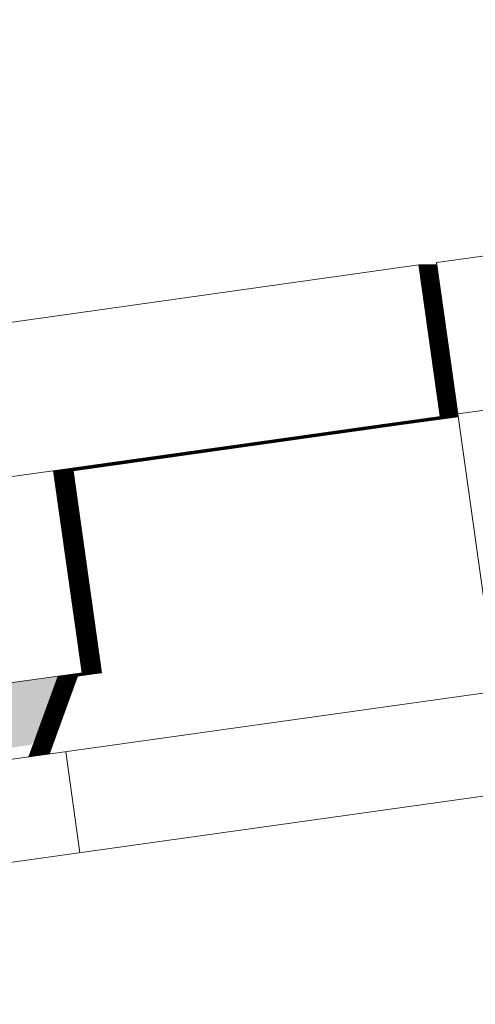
# Model space of a CAD drawing. Header units: metres. Extents: x -52 to 321, y -8 to 26.
# Tile 258 of 333: x 298.9178 to 299.0071, y 6.3189 to 6.512. Entities that reach past the tile are written whole.
import ezdxf

# ---------------------------------------------------------------- set-up
doc = ezdxf.new("R2010")
doc.units = ezdxf.units.M
doc.header["$MEASUREMENT"] = 0
for name, color, linetype in [('30 Dachaufbau', 7, 'Continuous'), ('70 PV-Anlage', 7, 'Continuous'), ('94 Genehmigungsplanung Bemaßung', 7, 'Continuous')]:
    doc.layers.add(name, color=color, linetype=linetype)
doc.styles.add('ERSTELLTER_STIL_2', font='arial.ttf')
doc.dimstyles.new('ERSTELLTER_STIL__1', dxfattribs={"dimtxt": 0.25, "dimasz": 0.19, "dimexe": 0.18, "dimexo": 0.1, "dimgap": 0, "dimtad": 1, "dimtih": 1, "dimtoh": 1, "dimzin": 0, "dimdsep": 46, "dimtxsty": 'ERSTELLTER_STIL_2', "dimblk": 'ARROWHEAD_6', "dimblk1": 'ARROWHEAD_6', "dimblk2": 'ARROWHEAD_6', "dimcen": 0.09, "dimclrd": 7, "dimclre": 7, "dimclrt": 7, "dimazin": 0, "dimtfac": 1, "dimtdec": 4, "dimtmove": 0, "dimatfit": 3, "dimfxl": 1, "dimtolj": 1, "dimtzin": 0, "dimarcsym": 0})

# ---------------------------------------------------------------- blocks, each defined once
blk = doc.blocks.new('*X31', base_point=(33626.11544, -0.00275))
at = {"layer": '30 Dachaufbau', "color": 7, "linetype": 'Continuous', "lineweight": 13}
blk.add_line((298.92965, 6.34864), (298.92686, 6.36845), dxfattribs=at)
blk.add_line((298.92965, 6.34864), (298.92686, 6.36845), dxfattribs=at)
blk = doc.blocks.new('*D55', base_point=(33626.11544, -0.00275))
at = {"layer": '94 Genehmigungsplanung Bemaßung', "color": 7, "linetype": 'Continuous', "lineweight": 13}
for p, q in [((297.01606, 9.19055), (297.01606, 9.56555)), ((312.83606, 9.19055), (312.83606, 9.56555)), ((297.11606, 9.47805), (296.91606, 9.27805)), ((312.73606, 9.27805), (312.93606, 9.47805)), ((296.86606, 9.37805), (297.01606, 9.37805)), ((297.01606, 9.37805), (312.83606, 9.37805)), ((312.83606, 9.37805), (312.98606, 9.37805))]:
    blk.add_line(p, q, dxfattribs=at)
at = {"layer": '94 Genehmigungsplanung Bemaßung', "color": 7, "lineweight": 13, "insert": (304.49707, 9.42805), "char_height": 0.25, "attachment_point": 7, "style": 'ERSTELLTER_STIL_2'}
blk.add_mtext('\\A1;{\\pql;\\fArial|b0|i0|c0|p0;\\W1.000000;15,82}', dxfattribs=at)
blk = doc.blocks.new('ARROWHEAD_6')
at = {"color": 0, "linetype": 'Continuous', "lineweight": 0}
for p, q in [((-0.5, -0.5), (0.5, 0.5)), ((0, 0), (-1, 0))]:
    blk.add_line(p, q, dxfattribs=at)

msp = doc.modelspace()

# ---------------------------------------------------------------- hatches: boundary and pattern name
at = {"layer": '70 PV-Anlage', "linetype": 'Continuous', "lineweight": 0, "true_color": 0x000000}
for points in [[(298.9966, 6.46022), (299.00026, 6.4342), (299.00037, 6.4342), (298.99671, 6.46022)], [(298.99682, 6.46022), (298.99671, 6.46022), (298.99681, 6.45954), (298.99733, 6.45585), (299.00037, 6.4342), (299.00048, 6.4342)], [(298.99682, 6.46022), (298.99692, 6.45954), (298.99743, 6.45585), (299.00048, 6.4342), (299.00059, 6.4342), (298.99693, 6.46022)], [(298.99704, 6.46022), (298.99693, 6.46022), (298.99702, 6.45954), (298.99754, 6.45585), (299.00059, 6.4342), (299.00069, 6.4342)], [(298.99704, 6.46022), (298.99713, 6.45954), (298.99765, 6.45585), (299.00069, 6.4342), (299.0008, 6.4342), (298.99714, 6.46022)], [(298.99725, 6.46022), (298.99715, 6.46022), (298.99724, 6.45954), (298.99776, 6.45585), (299.0008, 6.4342), (299.00091, 6.4342)], [(298.99736, 6.46022), (298.99725, 6.46022), (298.99735, 6.45954), (298.99787, 6.45585), (299.00091, 6.4342), (299.00102, 6.4342)], [(298.99736, 6.46022), (298.99746, 6.45954), (298.99798, 6.45585), (299.00102, 6.4342), (299.00113, 6.4342), (298.99747, 6.46022)], [(298.99758, 6.46022), (298.99747, 6.46022), (298.99757, 6.45954), (298.99808, 6.45585), (299.00113, 6.4342), (299.00124, 6.4342)], [(298.99769, 6.46022), (298.99758, 6.46022), (298.99768, 6.45954), (298.99819, 6.45585), (299.00124, 6.4342), (299.00134, 6.4342)], [(298.9978, 6.46022), (298.99769, 6.46022), (298.99778, 6.45954), (298.9983, 6.45585), (299.00134, 6.4342), (299.00145, 6.4342)], [(298.9978, 6.46022), (298.99789, 6.45954), (298.99841, 6.45585), (299.00145, 6.4342), (299.00156, 6.4342), (298.9979, 6.46022)], [(298.99801, 6.46022), (298.9979, 6.46022), (298.998, 6.45954), (298.99852, 6.45585), (299.00156, 6.4342), (299.00167, 6.4342)], [(298.99812, 6.46022), (298.99801, 6.46022), (298.99811, 6.45954), (298.99863, 6.45585), (299.00167, 6.4342), (299.00178, 6.4342)], [(298.99823, 6.46022), (298.99812, 6.46022), (298.99822, 6.45954), (298.99874, 6.45585), (299.00178, 6.4342), (299.00189, 6.4342)], [(298.99823, 6.46022), (298.99833, 6.45954), (298.99884, 6.45585), (299.00189, 6.4342), (299.002, 6.4342), (298.99834, 6.46022)], [(298.99845, 6.46022), (298.99834, 6.46022), (298.99843, 6.45954), (298.99895, 6.45585), (299.002, 6.4342), (299.0021, 6.4342)], [(298.99855, 6.46022), (298.99845, 6.46022), (298.99854, 6.45954), (298.99906, 6.45585), (299.0021, 6.4342), (299.00221, 6.4342)], [(298.99866, 6.46022), (298.99855, 6.46022), (298.99865, 6.45954), (298.99917, 6.45585), (299.00221, 6.4342), (299.00232, 6.4342)], [(298.99877, 6.46022), (298.99866, 6.46022), (298.99876, 6.45954), (298.99928, 6.45585), (299.00232, 6.4342), (299.00243, 6.4342)], [(298.99888, 6.46022), (298.99877, 6.46022), (298.99887, 6.45954), (298.99939, 6.45585), (299.00243, 6.4342), (299.00254, 6.4342)], [(298.99888, 6.46022), (298.99898, 6.45954), (298.99949, 6.45585), (299.00254, 6.4342), (299.00265, 6.4342), (298.99899, 6.46022)], [(298.9991, 6.46022), (298.99899, 6.46022), (298.99909, 6.45954), (298.9996, 6.45585), (299.00265, 6.4342), (299.00275, 6.4342)], [(298.9992, 6.46022), (298.9991, 6.46022), (298.99919, 6.45954), (298.99971, 6.45585), (299.00275, 6.4342), (299.00286, 6.4342)], [(298.99931, 6.46022), (298.99921, 6.46022), (298.9993, 6.45954), (298.99982, 6.45585), (299.00286, 6.4342), (299.00297, 6.4342)], [(298.99942, 6.46022), (298.99931, 6.46022), (298.99941, 6.45954), (298.99993, 6.45585), (299.00297, 6.4342), (299.00308, 6.4342)], [(298.99953, 6.46022), (298.99942, 6.46022), (298.99952, 6.45954), (299.00004, 6.45585), (299.00308, 6.4342), (299.00319, 6.4342)], [(298.99964, 6.46022), (298.99953, 6.46022), (298.99963, 6.45954), (299.00015, 6.45585), (299.00319, 6.4342), (299.0033, 6.4342)], [(298.99975, 6.46022), (298.99964, 6.46022), (298.99974, 6.45954), (299.00025, 6.45585), (299.0033, 6.4342), (299.0034, 6.4342)], [(298.99975, 6.46022), (298.99984, 6.45954), (299.00036, 6.45585), (299.00341, 6.4342), (299.00351, 6.4342), (298.99986, 6.46022)], [(298.99996, 6.46022), (298.99986, 6.46022), (298.99995, 6.45954), (299.00047, 6.45585), (299.00351, 6.4342), (299.00362, 6.4342)], [(299.00007, 6.46022), (298.99996, 6.46022), (299.00006, 6.45954), (299.00058, 6.45585), (299.00362, 6.4342), (299.00373, 6.4342)], [(299.00014, 6.46022), (299.00007, 6.46022), (299.00017, 6.45954), (299.00069, 6.45585), (299.00373, 6.4342), (299.00379, 6.4342), (299.00373, 6.43469)], [(298.98887, 6.4326), (298.98898, 6.4326), (299.00037, 6.4342), (299.00026, 6.4342)], [(298.98898, 6.4326), (298.98909, 6.4326), (299.00048, 6.4342), (299.00037, 6.4342)], [(298.98909, 6.4326), (298.9892, 6.4326), (299.00059, 6.4342), (299.00048, 6.4342)], [(299.00059, 6.4342), (298.9892, 6.4326), (298.9893, 6.4326), (299.00069, 6.4342)], [(298.98931, 6.4326), (298.98941, 6.4326), (299.0008, 6.4342), (299.00069, 6.4342)], [(299.0008, 6.4342), (298.98942, 6.4326), (298.98952, 6.4326), (299.00091, 6.4342)], [(299.00091, 6.4342), (298.98952, 6.4326), (298.98963, 6.4326), (299.00102, 6.4342)], [(298.98963, 6.4326), (298.98974, 6.4326), (299.00113, 6.4342), (299.00102, 6.4342)], [(299.00113, 6.4342), (298.98974, 6.4326), (298.98985, 6.4326), (299.00124, 6.4342)], [(299.00124, 6.4342), (298.98985, 6.4326), (298.98996, 6.4326), (299.00134, 6.4342)], [(299.00134, 6.4342), (298.98996, 6.4326), (298.99006, 6.4326), (299.00145, 6.4342)], [(299.00146, 6.4342), (298.99007, 6.4326), (298.99017, 6.4326), (299.00156, 6.4342)], [(299.00156, 6.4342), (298.99017, 6.4326), (298.99028, 6.4326), (299.00167, 6.4342)], [(299.00167, 6.4342), (298.99028, 6.4326), (298.99039, 6.4326), (299.00178, 6.4342)], [(299.00178, 6.4342), (298.99039, 6.4326), (298.9905, 6.4326), (299.00189, 6.4342)], [(298.9905, 6.4326), (298.99061, 6.4326), (299.002, 6.4342), (299.00189, 6.4342)], [(299.002, 6.4342), (298.99061, 6.4326), (298.99071, 6.4326), (299.0021, 6.4342)], [(299.0021, 6.4342), (298.99072, 6.4326), (298.99082, 6.4326), (299.00221, 6.4342)], [(299.00221, 6.4342), (298.99083, 6.4326), (298.99093, 6.4326), (299.00232, 6.4342)], [(299.00232, 6.4342), (298.99093, 6.4326), (298.99104, 6.4326), (299.00243, 6.4342)], [(299.00243, 6.4342), (298.99104, 6.4326), (298.99115, 6.4326), (299.00254, 6.4342)], [(298.99115, 6.4326), (298.99126, 6.4326), (299.00265, 6.4342), (299.00254, 6.4342)], [(299.00265, 6.4342), (298.99126, 6.4326), (298.99136, 6.4326), (299.00275, 6.4342)], [(299.00275, 6.4342), (298.99137, 6.4326), (298.99147, 6.4326), (299.00286, 6.4342)], [(299.00286, 6.4342), (298.99148, 6.4326), (298.99158, 6.4326), (299.00297, 6.4342)], [(299.00297, 6.4342), (298.99158, 6.4326), (298.99169, 6.4326), (299.00308, 6.4342)], [(299.00308, 6.4342), (298.99169, 6.4326), (298.9918, 6.4326), (299.00319, 6.4342)], [(299.00319, 6.4342), (298.9918, 6.4326), (298.99191, 6.4326), (299.0033, 6.4342)], [(299.0033, 6.4342), (298.99191, 6.4326), (298.99202, 6.4326), (299.0034, 6.4342)], [(299.00341, 6.4342), (298.99202, 6.4326), (298.99212, 6.4326), (299.00351, 6.4342)], [(299.00351, 6.4342), (298.99213, 6.4326), (298.99223, 6.4326), (299.00362, 6.4342)], [(299.00362, 6.4342), (298.99224, 6.4326), (298.99234, 6.4326), (299.00373, 6.4342)], [(298.99234, 6.4326), (298.99245, 6.4326), (299.00379, 6.4342), (299.00373, 6.4342)], [(298.99245, 6.4326), (298.99256, 6.4326), (299.0038, 6.43418), (299.0038, 6.43419)], [(298.99256, 6.4326), (298.99267, 6.4326), (299.0038, 6.43416), (299.0038, 6.43418)], [(298.92451, 6.42355), (298.92461, 6.42355), (298.98898, 6.4326), (298.98887, 6.4326)], [(298.92461, 6.42355), (298.92472, 6.42355), (298.98909, 6.4326), (298.98898, 6.4326)], [(298.98909, 6.4326), (298.92472, 6.42355), (298.92483, 6.42355), (298.9892, 6.4326)], [(298.92483, 6.42355), (298.92494, 6.42355), (298.9893, 6.4326), (298.9892, 6.4326)], [(298.98931, 6.4326), (298.92494, 6.42355), (298.92505, 6.42355), (298.98941, 6.4326)], [(298.92505, 6.42355), (298.92516, 6.42355), (298.98952, 6.4326), (298.98942, 6.4326)], [(298.92516, 6.42355), (298.92526, 6.42355), (298.98963, 6.4326), (298.98952, 6.4326)], [(298.92526, 6.42355), (298.92536, 6.42355), (298.98973, 6.4326), (298.98963, 6.4326)], [(298.92537, 6.42355), (298.92548, 6.42355), (298.98985, 6.4326), (298.98974, 6.4326)], [(298.92548, 6.42355), (298.92559, 6.42355), (298.98996, 6.4326), (298.98985, 6.4326)], [(298.92559, 6.42355), (298.9257, 6.42355), (298.99006, 6.4326), (298.98996, 6.4326)], [(298.92571, 6.42355), (298.92581, 6.42355), (298.99017, 6.4326), (298.99007, 6.4326)], [(298.92581, 6.42355), (298.92591, 6.42355), (298.99028, 6.4326), (298.99017, 6.4326)], [(298.92591, 6.42355), (298.92602, 6.42355), (298.99039, 6.4326), (298.99028, 6.4326)], [(298.92602, 6.42355), (298.92613, 6.42355), (298.9905, 6.4326), (298.99039, 6.4326)], [(298.9905, 6.4326), (298.92613, 6.42355), (298.92624, 6.42355), (298.99061, 6.4326)], [(298.92624, 6.42355), (298.92635, 6.42355), (298.99071, 6.4326), (298.99061, 6.4326)], [(298.92635, 6.42355), (298.92646, 6.42355), (298.99082, 6.4326), (298.99072, 6.4326)], [(298.92646, 6.42355), (298.92657, 6.42355), (298.99093, 6.4326), (298.99083, 6.4326)], [(298.92657, 6.42355), (298.92667, 6.42355), (298.99104, 6.4326), (298.99093, 6.4326)], [(298.92667, 6.42355), (298.92678, 6.42355), (298.99115, 6.4326), (298.99104, 6.4326)], [(298.99115, 6.4326), (298.92678, 6.42355), (298.92689, 6.42355), (298.99126, 6.4326)], [(298.92689, 6.42355), (298.927, 6.42355), (298.99136, 6.4326), (298.99126, 6.4326)], [(298.927, 6.42355), (298.92711, 6.42355), (298.99147, 6.4326), (298.99137, 6.4326)], [(298.92711, 6.42355), (298.92722, 6.42355), (298.99158, 6.4326), (298.99148, 6.4326)], [(298.92722, 6.42355), (298.92732, 6.42355), (298.99169, 6.4326), (298.99158, 6.4326)], [(298.92732, 6.42355), (298.92743, 6.42355), (298.9918, 6.4326), (298.99169, 6.4326)], [(298.92743, 6.42355), (298.92754, 6.42355), (298.99191, 6.4326), (298.9918, 6.4326)], [(298.92754, 6.42355), (298.92765, 6.42355), (298.99202, 6.4326), (298.99191, 6.4326)], [(298.92765, 6.42355), (298.92775, 6.42355), (298.99212, 6.4326), (298.99202, 6.4326)], [(298.92776, 6.42355), (298.92787, 6.42355), (298.99223, 6.4326), (298.99213, 6.4326)], [(298.92787, 6.42355), (298.92798, 6.42355), (298.99234, 6.4326), (298.99224, 6.4326)], [(298.92798, 6.42355), (298.92808, 6.42355), (298.99245, 6.4326), (298.99234, 6.4326)], [(298.92808, 6.42355), (298.92819, 6.42355), (298.99256, 6.4326), (298.99245, 6.4326)], [(298.92819, 6.42355), (298.9283, 6.42355), (298.99267, 6.4326), (298.99256, 6.4326)], [(298.92461, 6.42355), (298.92451, 6.42355), (298.92666, 6.40821), (298.93007, 6.38394), (298.93018, 6.38394)], [(298.92461, 6.42355), (298.93018, 6.38394), (298.93029, 6.38394), (298.92472, 6.42355)], [(298.92483, 6.42355), (298.92472, 6.42355), (298.93029, 6.38394), (298.9304, 6.38394)], [(298.93051, 6.38394), (298.92494, 6.42355), (298.92483, 6.42355), (298.9304, 6.38394)], [(298.92494, 6.42355), (298.93051, 6.38394), (298.93061, 6.38394), (298.92505, 6.42355)], [(298.93072, 6.38394), (298.92516, 6.42355), (298.92505, 6.42355), (298.93061, 6.38394)], [(298.93083, 6.38394), (298.92526, 6.42355), (298.92516, 6.42355), (298.93072, 6.38394)], [(298.92537, 6.42355), (298.92526, 6.42355), (298.93083, 6.38394), (298.93094, 6.38394)], [(298.93105, 6.38394), (298.92548, 6.42355), (298.92537, 6.42355), (298.93094, 6.38394)], [(298.93116, 6.38394), (298.92559, 6.42355), (298.92548, 6.42355), (298.93105, 6.38394)], [(298.93126, 6.38394), (298.9257, 6.42355), (298.92559, 6.42355), (298.93116, 6.38394)], [(298.9257, 6.42355), (298.93126, 6.38394), (298.93137, 6.38394), (298.92581, 6.42355)], [(298.93148, 6.38394), (298.92591, 6.42355), (298.92581, 6.42355), (298.93137, 6.38394)], [(298.93159, 6.38394), (298.92602, 6.42355), (298.92591, 6.42355), (298.93148, 6.38394)], [(298.9317, 6.38394), (298.92613, 6.42355), (298.92602, 6.42355), (298.93159, 6.38394)], [(298.92624, 6.42355), (298.92613, 6.42355), (298.9317, 6.38394), (298.93181, 6.38394)], [(298.93192, 6.38394), (298.92635, 6.42355), (298.92624, 6.42355), (298.93181, 6.38394)], [(298.93202, 6.38394), (298.92646, 6.42355), (298.92635, 6.42355), (298.93192, 6.38394)], [(298.93213, 6.38394), (298.92657, 6.42355), (298.92646, 6.42355), (298.93202, 6.38394)], [(298.93224, 6.38394), (298.92667, 6.42355), (298.92657, 6.42355), (298.93213, 6.38394)], [(298.93235, 6.38394), (298.92678, 6.42355), (298.92667, 6.42355), (298.93224, 6.38394)], [(298.92689, 6.42355), (298.92678, 6.42355), (298.93235, 6.38394), (298.93246, 6.38394)], [(298.93257, 6.38394), (298.927, 6.42355), (298.92689, 6.42355), (298.93246, 6.38394)], [(298.93267, 6.38394), (298.92711, 6.42355), (298.927, 6.42355), (298.93257, 6.38394)], [(298.93278, 6.38394), (298.92722, 6.42355), (298.92711, 6.42355), (298.93267, 6.38394)], [(298.93289, 6.38394), (298.92732, 6.42355), (298.92722, 6.42355), (298.93278, 6.38394)], [(298.933, 6.38394), (298.92743, 6.42355), (298.92732, 6.42355), (298.93289, 6.38394)], [(298.93311, 6.38394), (298.92754, 6.42355), (298.92743, 6.42355), (298.933, 6.38394)], [(298.93322, 6.38394), (298.92765, 6.42355), (298.92754, 6.42355), (298.93311, 6.38394)], [(298.92776, 6.42355), (298.92765, 6.42355), (298.93322, 6.38394), (298.93333, 6.38394)], [(298.93343, 6.38394), (298.92787, 6.42355), (298.92776, 6.42355), (298.93333, 6.38394)], [(298.93354, 6.38394), (298.92798, 6.42355), (298.92787, 6.42355), (298.93343, 6.38394)], [(298.93365, 6.38394), (298.92808, 6.42355), (298.92798, 6.42355), (298.93354, 6.38394)], [(298.93376, 6.38394), (298.92819, 6.42355), (298.92808, 6.42355), (298.93365, 6.38394)], [(298.93387, 6.38394), (298.9283, 6.42355), (298.92819, 6.42355), (298.93376, 6.38394)], [(298.92535, 6.38328), (298.92535, 6.38326), (298.93018, 6.38394), (298.93007, 6.38394)], [(298.92546, 6.38328), (298.92546, 6.38326), (298.93029, 6.38394), (298.93018, 6.38394)], [(298.92557, 6.38328), (298.92556, 6.38326), (298.9304, 6.38394), (298.93029, 6.38394)], [(298.92567, 6.38326), (298.93051, 6.38394), (298.9304, 6.38394), (298.92568, 6.38328)], [(298.92578, 6.38326), (298.93061, 6.38394), (298.93051, 6.38394), (298.92579, 6.38328)], [(298.92589, 6.38326), (298.93072, 6.38394), (298.93061, 6.38394), (298.9259, 6.38328)], [(298.926, 6.38326), (298.93083, 6.38394), (298.93072, 6.38394), (298.926, 6.38328)], [(298.92611, 6.38328), (298.92611, 6.38326), (298.93094, 6.38394), (298.93083, 6.38394)], [(298.92622, 6.38326), (298.93105, 6.38394), (298.93094, 6.38394), (298.92622, 6.38328)], [(298.92632, 6.38326), (298.93116, 6.38394), (298.93105, 6.38394), (298.92633, 6.38328)], [(298.92643, 6.38326), (298.93126, 6.38394), (298.93116, 6.38394), (298.92644, 6.38328)], [(298.92654, 6.38326), (298.93137, 6.38394), (298.93127, 6.38394), (298.92655, 6.38328)], [(298.92665, 6.38326), (298.93148, 6.38394), (298.93137, 6.38394), (298.92665, 6.38328)], [(298.92676, 6.38326), (298.93159, 6.38394), (298.93148, 6.38394), (298.92676, 6.38328)], [(298.92687, 6.38326), (298.9317, 6.38394), (298.93159, 6.38394), (298.92687, 6.38328)], [(298.92698, 6.38328), (298.92697, 6.38326), (298.93181, 6.38394), (298.9317, 6.38394)], [(298.92708, 6.38326), (298.93192, 6.38394), (298.93181, 6.38394), (298.92709, 6.38328)], [(298.92719, 6.38326), (298.93202, 6.38394), (298.93192, 6.38394), (298.9272, 6.38328)], [(298.9273, 6.38326), (298.93213, 6.38394), (298.93202, 6.38394), (298.92731, 6.38328)], [(298.92741, 6.38326), (298.93224, 6.38394), (298.93213, 6.38394), (298.92741, 6.38328)], [(298.92752, 6.38326), (298.93235, 6.38394), (298.93224, 6.38394), (298.92752, 6.38328)], [(298.92763, 6.38328), (298.92763, 6.38326), (298.93246, 6.38394), (298.93235, 6.38394)], [(298.92773, 6.38326), (298.93257, 6.38394), (298.93246, 6.38394), (298.92774, 6.38328)], [(298.92784, 6.38326), (298.93267, 6.38394), (298.93257, 6.38394), (298.92785, 6.38328)], [(298.92795, 6.38326), (298.93278, 6.38394), (298.93267, 6.38394), (298.92796, 6.38328)], [(298.92806, 6.38326), (298.93289, 6.38394), (298.93278, 6.38394), (298.92806, 6.38328)], [(298.92817, 6.38326), (298.933, 6.38394), (298.93289, 6.38394), (298.92817, 6.38328)], [(298.92828, 6.38326), (298.93311, 6.38394), (298.933, 6.38394), (298.92828, 6.38328)], [(298.92838, 6.38326), (298.93322, 6.38394), (298.93311, 6.38394), (298.92839, 6.38328)], [(298.92849, 6.38326), (298.93332, 6.38394), (298.93322, 6.38394), (298.9285, 6.38328)], [(298.9286, 6.38326), (298.93343, 6.38394), (298.93333, 6.38394), (298.92861, 6.38328)], [(298.92871, 6.38326), (298.93354, 6.38394), (298.93343, 6.38394), (298.92872, 6.38328)], [(298.92882, 6.38326), (298.93365, 6.38394), (298.93354, 6.38394), (298.92882, 6.38328)], [(298.92893, 6.38326), (298.93376, 6.38394), (298.93365, 6.38394), (298.92893, 6.38328)], [(298.92903, 6.38326), (298.93387, 6.38394), (298.93376, 6.38394), (298.92904, 6.38328)], [(298.89033, 6.36562), (298.92007, 6.3698), (298.9209, 6.37097), (298.92535, 6.38328), (298.89518, 6.37904)], [(298.92535, 6.38326), (298.91962, 6.36743), (298.91973, 6.36745), (298.92545, 6.38328)], [(298.92546, 6.38326), (298.91974, 6.36745), (298.91984, 6.36746), (298.92556, 6.38328)], [(298.92556, 6.38326), (298.91985, 6.36746), (298.91996, 6.36748), (298.92567, 6.38328)], [(298.92567, 6.38326), (298.91997, 6.36748), (298.92007, 6.3675), (298.92578, 6.38328)], [(298.92578, 6.38326), (298.92008, 6.3675), (298.92019, 6.36751), (298.92589, 6.38328)], [(298.92589, 6.38326), (298.9202, 6.36751), (298.9203, 6.36753), (298.926, 6.38328)], [(298.926, 6.38326), (298.92031, 6.36753), (298.92042, 6.36754), (298.9261, 6.38328)], [(298.92611, 6.38326), (298.92042, 6.36754), (298.92053, 6.36756), (298.92621, 6.38328)], [(298.92622, 6.38326), (298.92054, 6.36756), (298.92064, 6.36758), (298.92632, 6.38328)], [(298.92632, 6.38326), (298.92065, 6.36758), (298.92076, 6.36759), (298.92643, 6.38328)], [(298.92643, 6.38326), (298.92077, 6.36759), (298.92087, 6.36761), (298.92654, 6.38328)], [(298.92654, 6.38326), (298.92088, 6.36761), (298.92099, 6.36762), (298.92665, 6.38328)], [(298.92665, 6.38326), (298.921, 6.36763), (298.9211, 6.36764), (298.92676, 6.38328)], [(298.92676, 6.38326), (298.92111, 6.36764), (298.92122, 6.36766), (298.92686, 6.38328)], [(298.92687, 6.38326), (298.92122, 6.36766), (298.92133, 6.36767), (298.92697, 6.38328)], [(298.92697, 6.38326), (298.92134, 6.36767), (298.92144, 6.36769), (298.92708, 6.38328)], [(298.92708, 6.38326), (298.92145, 6.36769), (298.92156, 6.3677), (298.92719, 6.38328)], [(298.92719, 6.38326), (298.92157, 6.36771), (298.92167, 6.36772), (298.9273, 6.38328)], [(298.9273, 6.38326), (298.92168, 6.36772), (298.92179, 6.36774), (298.92741, 6.38328)], [(298.92741, 6.38326), (298.92179, 6.36774), (298.9219, 6.36775), (298.92751, 6.38328)], [(298.92752, 6.38326), (298.92191, 6.36775), (298.92202, 6.36777), (298.92762, 6.38328)], [(298.92763, 6.38326), (298.92202, 6.36777), (298.92213, 6.36778), (298.92773, 6.38328)], [(298.92773, 6.38326), (298.92214, 6.36779), (298.92224, 6.3678), (298.92784, 6.38328)], [(298.92784, 6.38326), (298.92225, 6.3678), (298.92236, 6.36782), (298.92795, 6.38328)], [(298.92795, 6.38326), (298.92237, 6.36782), (298.92247, 6.36783), (298.92806, 6.38328)], [(298.92806, 6.38326), (298.92248, 6.36783), (298.92259, 6.36785), (298.92817, 6.38328)], [(298.92817, 6.38326), (298.92259, 6.36785), (298.9227, 6.36786), (298.92827, 6.38328)], [(298.92828, 6.38326), (298.92271, 6.36787), (298.92282, 6.36788), (298.92838, 6.38328)], [(298.92838, 6.38326), (298.92282, 6.36788), (298.92293, 6.3679), (298.92849, 6.38328)], [(298.92849, 6.38326), (298.92294, 6.3679), (298.92304, 6.36791), (298.9286, 6.38328)], [(298.9286, 6.38326), (298.92305, 6.36791), (298.92316, 6.36793), (298.92871, 6.38328)], [(298.92871, 6.38326), (298.92317, 6.36793), (298.92327, 6.36795), (298.92882, 6.38328)], [(298.92882, 6.38326), (298.92328, 6.36795), (298.92339, 6.36796), (298.92892, 6.38328)], [(298.92893, 6.38326), (298.92339, 6.36796), (298.9235, 6.36798), (298.92903, 6.38328)], [(298.92904, 6.38326), (298.92351, 6.36798), (298.92361, 6.36799), (298.92914, 6.38328)]]:
    msp.add_hatch(color=18, dxfattribs=at).paths.add_polyline_path(points)

# ---------------------------------------------------------------- linework, layer by layer
at = {"layer": '30 Dachaufbau', "color": 7, "linetype": 'Continuous', "lineweight": 13}
for p, q in [((296.45119, 6.02052), (304.92606, 7.21158)), ((304.92606, 7.19139), (296.45398, 6.00071))]:
    msp.add_line(p, q, dxfattribs=at)
at = {"layer": '70 PV-Anlage', "color": 7, "linetype": 'Continuous', "lineweight": 13}
for p, q in [((300.69935, 6.70328), (298.99955, 6.46439)), ((300.70352, 6.67358), (299.00373, 6.43469)), ((298.99609, 6.46391), (297.29629, 6.22502)), ((298.99619, 6.46391), (298.99609, 6.46391)), ((299.00026, 6.4342), (298.99609, 6.46391)), ((299.00037, 6.4342), (298.99619, 6.46391)), ((298.9963, 6.46391), (298.99619, 6.46391)), ((299.00048, 6.4342), (298.9963, 6.46391)), ((298.99641, 6.46391), (298.9963, 6.46391)), ((299.00059, 6.4342), (298.99641, 6.46391)), ((298.99652, 6.46391), (298.99641, 6.46391)), ((299.00069, 6.4342), (298.99652, 6.46391)), ((298.99663, 6.46391), (298.99652, 6.46391)), ((299.0008, 6.4342), (298.99663, 6.46391)), ((298.99674, 6.46391), (298.99663, 6.46391)), ((299.00091, 6.4342), (298.99674, 6.46391)), ((298.99684, 6.46391), (298.99674, 6.46391)), ((299.00102, 6.4342), (298.99684, 6.46391)), ((298.99695, 6.46391), (298.99684, 6.46391)), ((299.00113, 6.4342), (298.99695, 6.46391)), ((298.99706, 6.46391), (298.99695, 6.46391)), ((299.00124, 6.4342), (298.99706, 6.46391)), ((298.99717, 6.46391), (298.99706, 6.46391)), ((299.00134, 6.4342), (298.99717, 6.46391)), ((298.99728, 6.46391), (298.99717, 6.46391)), ((299.00145, 6.4342), (298.99728, 6.46391)), ((298.99739, 6.46391), (298.99728, 6.46391)), ((299.00156, 6.4342), (298.99739, 6.46391)), ((298.99749, 6.46391), (298.99739, 6.46391)), ((299.00167, 6.4342), (298.99749, 6.46391)), ((298.9976, 6.46391), (298.99749, 6.46391)), ((299.00178, 6.4342), (298.9976, 6.46391)), ((298.99771, 6.46391), (298.9976, 6.46391)), ((299.00189, 6.4342), (298.99771, 6.46391)), ((298.99782, 6.46391), (298.99771, 6.46391)), ((299.002, 6.4342), (298.99782, 6.46391)), ((298.99793, 6.46391), (298.99782, 6.46391)), ((299.0021, 6.4342), (298.99793, 6.46391)), ((298.99804, 6.46391), (298.99793, 6.46391)), ((299.00221, 6.4342), (298.99804, 6.46391)), ((298.99815, 6.46391), (298.99804, 6.46391)), ((299.00232, 6.4342), (298.99815, 6.46391)), ((298.99825, 6.46391), (298.99815, 6.46391)), ((299.00243, 6.4342), (298.99825, 6.46391)), ((298.99836, 6.46391), (298.99825, 6.46391)), ((299.00254, 6.4342), (298.99836, 6.46391)), ((298.99847, 6.46391), (298.99836, 6.46391)), ((299.00265, 6.4342), (298.99847, 6.46391)), ((298.99858, 6.46391), (298.99847, 6.46391)), ((299.00275, 6.4342), (298.99858, 6.46391)), ((298.99869, 6.46391), (298.99858, 6.46391)), ((299.00286, 6.4342), (298.99869, 6.46391)), ((298.9988, 6.46391), (298.99869, 6.46391)), ((299.00297, 6.4342), (298.9988, 6.46391)), ((298.9989, 6.46391), (298.9988, 6.46391)), ((299.00308, 6.4342), (298.9989, 6.46391)), ((298.99901, 6.46391), (298.9989, 6.46391)), ((299.00319, 6.4342), (298.99901, 6.46391)), ((298.99912, 6.46391), (298.99901, 6.46391)), ((299.0033, 6.4342), (298.99912, 6.46391)), ((298.99923, 6.46391), (298.99912, 6.46391)), ((299.0034, 6.4342), (298.99923, 6.46391)), ((298.99934, 6.46391), (298.99923, 6.46391)), ((299.00351, 6.4342), (298.99934, 6.46391)), ((298.99945, 6.46391), (298.99934, 6.46391)), ((299.00362, 6.4342), (298.99945, 6.46391)), ((298.99956, 6.46391), (298.99945, 6.46391)), ((299.00373, 6.43469), (298.99955, 6.46439)), ((299.00373, 6.4342), (298.99956, 6.46391)), ((298.99962, 6.46391), (298.99956, 6.46391)), ((299.00026, 6.4342), (297.30047, 6.19531)), ((298.98898, 6.4326), (299.00037, 6.4342)), ((298.98909, 6.4326), (299.00048, 6.4342)), ((298.9892, 6.4326), (299.00059, 6.4342)), ((298.9893, 6.4326), (299.00069, 6.4342)), ((298.98941, 6.4326), (299.0008, 6.4342)), ((298.98952, 6.4326), (299.00091, 6.4342)), ((298.98963, 6.4326), (299.00102, 6.4342)), ((298.98974, 6.4326), (299.00113, 6.4342)), ((298.98985, 6.4326), (299.00124, 6.4342)), ((298.98996, 6.4326), (299.00134, 6.4342)), ((298.99006, 6.4326), (299.00145, 6.4342)), ((298.99017, 6.4326), (299.00156, 6.4342)), ((298.99028, 6.4326), (299.00167, 6.4342)), ((298.99039, 6.4326), (299.00178, 6.4342)), ((298.9905, 6.4326), (299.00189, 6.4342)), ((298.99061, 6.4326), (299.002, 6.4342)), ((298.99071, 6.4326), (299.0021, 6.4342)), ((298.99082, 6.4326), (299.00221, 6.4342)), ((298.99093, 6.4326), (299.00232, 6.4342)), ((298.99104, 6.4326), (299.00243, 6.4342)), ((298.99115, 6.4326), (299.00254, 6.4342)), ((298.99126, 6.4326), (299.00265, 6.4342)), ((298.99136, 6.4326), (299.00275, 6.4342)), ((298.99147, 6.4326), (299.00286, 6.4342)), ((298.99158, 6.4326), (299.00297, 6.4342)), ((298.99169, 6.4326), (299.00308, 6.4342)), ((298.9918, 6.4326), (299.00319, 6.4342)), ((298.99191, 6.4326), (299.0033, 6.4342)), ((298.99202, 6.4326), (299.0034, 6.4342)), ((298.99212, 6.4326), (299.00351, 6.4342)), ((298.99223, 6.4326), (299.00362, 6.4342)), ((298.99234, 6.4326), (299.00373, 6.4342)), ((298.99245, 6.4326), (299.0038, 6.43419)), ((298.99256, 6.4326), (299.0038, 6.43418)), ((298.99267, 6.4326), (299.0038, 6.43416)), ((299.00037, 6.4342), (299.00026, 6.4342)), ((299.00048, 6.4342), (299.00037, 6.4342)), ((299.00059, 6.4342), (299.00048, 6.4342)), ((299.00069, 6.4342), (299.00059, 6.4342)), ((299.0008, 6.4342), (299.00069, 6.4342)), ((299.00091, 6.4342), (299.0008, 6.4342)), ((299.00102, 6.4342), (299.00091, 6.4342)), ((299.00113, 6.4342), (299.00102, 6.4342)), ((299.00124, 6.4342), (299.00113, 6.4342)), ((299.00134, 6.4342), (299.00124, 6.4342)), ((299.00145, 6.4342), (299.00134, 6.4342)), ((299.00156, 6.4342), (299.00145, 6.4342)), ((299.00167, 6.4342), (299.00156, 6.4342)), ((299.00178, 6.4342), (299.00167, 6.4342)), ((299.00189, 6.4342), (299.00178, 6.4342)), ((299.002, 6.4342), (299.00189, 6.4342)), ((299.0021, 6.4342), (299.002, 6.4342)), ((299.00221, 6.4342), (299.0021, 6.4342)), ((299.00232, 6.4342), (299.00221, 6.4342)), ((299.00243, 6.4342), (299.00232, 6.4342)), ((299.00254, 6.4342), (299.00243, 6.4342)), ((299.00265, 6.4342), (299.00254, 6.4342)), ((299.00275, 6.4342), (299.00265, 6.4342)), ((299.00286, 6.4342), (299.00275, 6.4342)), ((299.00297, 6.4342), (299.00286, 6.4342)), ((299.00308, 6.4342), (299.00297, 6.4342)), ((299.00319, 6.4342), (299.00308, 6.4342)), ((299.0033, 6.4342), (299.00319, 6.4342)), ((299.0034, 6.4342), (299.0033, 6.4342)), ((299.00351, 6.4342), (299.00341, 6.4342)), ((299.00362, 6.4342), (299.00351, 6.4342)), ((299.00373, 6.4342), (299.00362, 6.4342)), ((299.00929, 6.39508), (299.00373, 6.43469)), ((299.0038, 6.43419), (299.00373, 6.4342)), ((298.98898, 6.4326), (298.92461, 6.42355)), ((298.98909, 6.4326), (298.92472, 6.42355)), ((298.9892, 6.4326), (298.92483, 6.42355)), ((298.9893, 6.4326), (298.92494, 6.42355)), ((298.98941, 6.4326), (298.92504, 6.42355)), ((298.98952, 6.4326), (298.92515, 6.42355)), ((298.98963, 6.4326), (298.92526, 6.42355)), ((298.98974, 6.4326), (298.92537, 6.42355)), ((298.98985, 6.4326), (298.92548, 6.42355)), ((298.98996, 6.4326), (298.92559, 6.42355)), ((298.99006, 6.4326), (298.92569, 6.42355)), ((298.99017, 6.4326), (298.9258, 6.42355)), ((298.99028, 6.4326), (298.92591, 6.42355)), ((298.99039, 6.4326), (298.92602, 6.42355)), ((298.9905, 6.4326), (298.92613, 6.42355)), ((298.99061, 6.4326), (298.92624, 6.42355)), ((298.99071, 6.4326), (298.92635, 6.42355)), ((298.99082, 6.4326), (298.92645, 6.42355)), ((298.99093, 6.4326), (298.92656, 6.42355)), ((298.99104, 6.4326), (298.92667, 6.42355)), ((298.99115, 6.4326), (298.92678, 6.42355)), ((298.99126, 6.4326), (298.92689, 6.42355)), ((298.99136, 6.4326), (298.927, 6.42355)), ((298.99147, 6.4326), (298.92711, 6.42355)), ((298.99158, 6.4326), (298.92721, 6.42355)), ((298.99169, 6.4326), (298.92732, 6.42355)), ((298.9918, 6.4326), (298.92743, 6.42355)), ((298.99191, 6.4326), (298.92754, 6.42355)), ((298.99202, 6.4326), (298.92765, 6.42355)), ((298.99212, 6.4326), (298.92776, 6.42355)), ((298.99223, 6.4326), (298.92786, 6.42355)), ((298.99234, 6.4326), (298.92797, 6.42355)), ((298.99245, 6.4326), (298.92808, 6.42355)), ((298.99256, 6.4326), (298.92819, 6.42355)), ((298.99267, 6.4326), (298.9283, 6.42355)), ((298.98887, 6.4326), (298.98898, 6.4326)), ((298.98898, 6.4326), (298.98909, 6.4326)), ((298.98909, 6.4326), (298.9892, 6.4326)), ((298.9892, 6.4326), (298.9893, 6.4326)), ((298.98931, 6.4326), (298.98941, 6.4326)), ((298.98947, 6.43259), (298.98942, 6.4326)), ((298.98942, 6.4326), (298.98952, 6.4326)), ((298.98952, 6.4326), (298.98963, 6.4326)), ((298.98963, 6.4326), (298.98974, 6.4326)), ((298.98974, 6.4326), (298.98985, 6.4326)), ((298.98985, 6.4326), (298.98996, 6.4326)), ((298.98996, 6.4326), (298.99006, 6.4326)), ((298.99007, 6.4326), (298.99017, 6.4326)), ((298.99017, 6.4326), (298.99028, 6.4326)), ((298.99028, 6.4326), (298.99039, 6.4326)), ((298.99039, 6.4326), (298.9905, 6.4326)), ((298.9905, 6.4326), (298.99061, 6.4326)), ((298.99061, 6.4326), (298.99071, 6.4326)), ((298.99072, 6.4326), (298.99082, 6.4326)), ((298.99083, 6.4326), (298.99093, 6.4326)), ((298.99093, 6.4326), (298.99104, 6.4326)), ((298.99104, 6.4326), (298.99115, 6.4326)), ((298.99115, 6.4326), (298.99126, 6.4326)), ((298.99126, 6.4326), (298.99136, 6.4326)), ((298.99137, 6.4326), (298.99147, 6.4326)), ((298.99148, 6.4326), (298.99158, 6.4326)), ((298.99164, 6.43259), (298.99158, 6.4326)), ((298.99158, 6.4326), (298.99169, 6.4326)), ((298.99169, 6.4326), (298.9918, 6.4326)), ((298.9918, 6.4326), (298.99191, 6.4326)), ((298.99191, 6.4326), (298.99202, 6.4326)), ((298.99202, 6.4326), (298.99212, 6.4326)), ((298.99213, 6.4326), (298.99223, 6.4326)), ((298.99224, 6.4326), (298.99234, 6.4326)), ((298.99234, 6.4326), (298.99245, 6.4326)), ((298.99245, 6.4326), (298.99256, 6.4326)), ((298.99256, 6.4326), (298.99267, 6.4326)), ((298.92461, 6.42355), (298.9245, 6.42355)), ((298.93007, 6.38394), (298.9245, 6.42355)), ((298.93018, 6.38394), (298.92461, 6.42355)), ((298.92472, 6.42355), (298.92461, 6.42355)), ((298.93029, 6.38394), (298.92472, 6.42355)), ((298.92483, 6.42355), (298.92472, 6.42355)), ((298.9304, 6.38394), (298.92483, 6.42355)), ((298.92494, 6.42355), (298.92483, 6.42355)), ((298.93051, 6.38394), (298.92494, 6.42355)), ((298.92505, 6.42355), (298.92494, 6.42355)), ((298.93061, 6.38394), (298.92505, 6.42355)), ((298.92516, 6.42355), (298.92505, 6.42355)), ((298.93072, 6.38394), (298.92516, 6.42355)), ((298.92526, 6.42355), (298.92516, 6.42355)), ((298.93083, 6.38394), (298.92526, 6.42355)), ((298.92537, 6.42355), (298.92526, 6.42355)), ((298.93094, 6.38394), (298.92537, 6.42355)), ((298.92548, 6.42355), (298.92537, 6.42355)), ((298.93105, 6.38394), (298.92548, 6.42355)), ((298.92559, 6.42355), (298.92548, 6.42355)), ((298.93115, 6.38394), (298.92559, 6.42355)), ((298.9257, 6.42355), (298.92559, 6.42355)), ((298.93126, 6.38394), (298.9257, 6.42355)), ((298.92581, 6.42355), (298.9257, 6.42355)), ((298.93137, 6.38394), (298.92581, 6.42355)), ((298.92591, 6.42355), (298.92581, 6.42355)), ((298.93148, 6.38394), (298.92591, 6.42355)), ((298.92602, 6.42355), (298.92591, 6.42355)), ((298.93159, 6.38394), (298.92602, 6.42355)), ((298.92613, 6.42355), (298.92602, 6.42355)), ((298.9317, 6.38394), (298.92613, 6.42355)), ((298.92624, 6.42355), (298.92613, 6.42355)), ((298.93181, 6.38394), (298.92624, 6.42355)), ((298.92635, 6.42355), (298.92624, 6.42355)), ((298.93191, 6.38394), (298.92635, 6.42355)), ((298.92646, 6.42355), (298.92635, 6.42355)), ((298.93202, 6.38394), (298.92646, 6.42355)), ((298.92656, 6.42355), (298.92646, 6.42355)), ((298.93213, 6.38394), (298.92656, 6.42355)), ((298.92667, 6.42355), (298.92657, 6.42355)), ((298.93224, 6.38394), (298.92667, 6.42355)), ((298.92678, 6.42355), (298.92667, 6.42355)), ((298.93235, 6.38394), (298.92678, 6.42355)), ((298.92689, 6.42355), (298.92678, 6.42355)), ((298.93246, 6.38394), (298.92689, 6.42355)), ((298.927, 6.42355), (298.92689, 6.42355)), ((298.93257, 6.38394), (298.927, 6.42355)), ((298.92711, 6.42355), (298.927, 6.42355)), ((298.93267, 6.38394), (298.92711, 6.42355)), ((298.92722, 6.42355), (298.92711, 6.42355)), ((298.93278, 6.38394), (298.92722, 6.42355)), ((298.92732, 6.42355), (298.92722, 6.42355)), ((298.93289, 6.38394), (298.92732, 6.42355)), ((298.92743, 6.42355), (298.92732, 6.42355)), ((298.933, 6.38394), (298.92743, 6.42355)), ((298.92754, 6.42355), (298.92743, 6.42355)), ((298.93311, 6.38394), (298.92754, 6.42355)), ((298.92765, 6.42355), (298.92754, 6.42355)), ((298.93322, 6.38394), (298.92765, 6.42355)), ((298.92776, 6.42355), (298.92765, 6.42355)), ((298.93332, 6.38394), (298.92776, 6.42355)), ((298.92787, 6.42355), (298.92776, 6.42355)), ((298.93343, 6.38394), (298.92787, 6.42355)), ((298.92797, 6.42355), (298.92787, 6.42355)), ((298.93354, 6.38394), (298.92797, 6.42355)), ((298.92808, 6.42355), (298.92798, 6.42355)), ((298.93365, 6.38394), (298.92808, 6.42355)), ((298.92819, 6.42355), (298.92808, 6.42355)), ((298.93376, 6.38394), (298.92819, 6.42355)), ((298.9283, 6.42355), (298.92819, 6.42355)), ((298.93387, 6.38394), (298.9283, 6.42355)), ((298.93007, 6.38394), (298.92535, 6.38328)), ((298.92546, 6.38328), (298.93018, 6.38394)), ((298.92557, 6.38328), (298.93029, 6.38394)), ((298.92567, 6.38328), (298.9304, 6.38394)), ((298.92578, 6.38328), (298.93051, 6.38394)), ((298.92589, 6.38328), (298.93061, 6.38394)), ((298.926, 6.38328), (298.93072, 6.38394)), ((298.92611, 6.38328), (298.93083, 6.38394)), ((298.92622, 6.38328), (298.93094, 6.38394)), ((298.92632, 6.38328), (298.93105, 6.38394)), ((298.92643, 6.38328), (298.93115, 6.38394)), ((298.92654, 6.38328), (298.93126, 6.38394)), ((298.92665, 6.38328), (298.93137, 6.38394)), ((298.92676, 6.38328), (298.93148, 6.38394)), ((298.92686, 6.38328), (298.93159, 6.38394)), ((298.92698, 6.38328), (298.9317, 6.38394)), ((298.92708, 6.38328), (298.93181, 6.38394)), ((298.92719, 6.38328), (298.93191, 6.38394)), ((298.9273, 6.38328), (298.93202, 6.38394)), ((298.92741, 6.38328), (298.93213, 6.38394)), ((298.92752, 6.38328), (298.93224, 6.38394)), ((298.92763, 6.38328), (298.93235, 6.38394)), ((298.92773, 6.38328), (298.93246, 6.38394)), ((298.92784, 6.38328), (298.93257, 6.38394)), ((298.92795, 6.38328), (298.93267, 6.38394)), ((298.92806, 6.38328), (298.93278, 6.38394)), ((298.92817, 6.38328), (298.93289, 6.38394)), ((298.92828, 6.38328), (298.933, 6.38394)), ((298.92838, 6.38328), (298.93311, 6.38394)), ((298.92849, 6.38328), (298.93322, 6.38394)), ((298.9286, 6.38328), (298.93332, 6.38394)), ((298.92871, 6.38328), (298.93343, 6.38394)), ((298.92882, 6.38328), (298.93354, 6.38394)), ((298.92893, 6.38328), (298.93365, 6.38394)), ((298.92904, 6.38328), (298.93376, 6.38394)), ((298.92914, 6.38328), (298.93387, 6.38394)), ((298.93018, 6.38394), (298.93007, 6.38394)), ((298.93029, 6.38394), (298.93018, 6.38394)), ((298.9304, 6.38394), (298.93029, 6.38394)), ((298.93029, 6.38394), (298.93029, 6.38394)), ((298.93051, 6.38394), (298.9304, 6.38394)), ((298.9304, 6.38394), (298.9304, 6.38394)), ((298.93061, 6.38394), (298.93051, 6.38394)), ((298.93072, 6.38394), (298.93061, 6.38394)), ((298.93061, 6.38394), (298.93061, 6.38394)), ((298.93083, 6.38394), (298.93072, 6.38394)), ((298.93094, 6.38394), (298.93083, 6.38394)), ((298.93083, 6.38394), (298.93083, 6.38394)), ((298.93105, 6.38394), (298.93094, 6.38394)), ((298.93115, 6.38394), (298.93105, 6.38394)), ((298.93105, 6.38394), (298.93105, 6.38394)), ((298.93116, 6.38394), (298.93115, 6.38394)), ((298.93126, 6.38394), (298.93116, 6.38394)), ((298.93137, 6.38394), (298.93126, 6.38394)), ((298.93148, 6.38394), (298.93137, 6.38394)), ((298.93137, 6.38394), (298.93137, 6.38394)), ((298.93159, 6.38394), (298.93148, 6.38394)), ((298.9317, 6.38394), (298.93159, 6.38394)), ((298.93159, 6.38394), (298.93159, 6.38394)), ((298.93181, 6.38394), (298.9317, 6.38394)), ((298.9317, 6.38394), (298.9317, 6.38394)), ((298.93191, 6.38394), (298.93181, 6.38394)), ((298.93192, 6.38394), (298.93191, 6.38394)), ((298.93202, 6.38394), (298.93192, 6.38394)), ((298.93213, 6.38394), (298.93202, 6.38394)), ((298.93202, 6.38394), (298.93202, 6.38394)), ((298.93224, 6.38394), (298.93213, 6.38394)), ((298.93235, 6.38394), (298.93224, 6.38394)), ((298.93224, 6.38394), (298.93224, 6.38394)), ((298.93246, 6.38394), (298.93235, 6.38394)), ((298.93257, 6.38394), (298.93246, 6.38394)), ((298.93246, 6.38394), (298.93246, 6.38394)), ((298.93267, 6.38394), (298.93257, 6.38394)), ((298.93278, 6.38394), (298.93267, 6.38394)), ((298.93267, 6.38394), (298.93267, 6.38394)), ((298.93289, 6.38394), (298.93278, 6.38394)), ((298.93278, 6.38394), (298.93278, 6.38394)), ((298.933, 6.38394), (298.93289, 6.38394)), ((298.93311, 6.38394), (298.933, 6.38394)), ((298.933, 6.38394), (298.933, 6.38394)), ((298.93322, 6.38394), (298.93311, 6.38394)), ((298.93332, 6.38394), (298.93322, 6.38394)), ((298.93322, 6.38394), (298.93322, 6.38394)), ((298.93333, 6.38394), (298.93332, 6.38394)), ((298.93343, 6.38394), (298.93333, 6.38394)), ((298.93354, 6.38394), (298.93343, 6.38394)), ((298.93365, 6.38394), (298.93354, 6.38394)), ((298.93354, 6.38394), (298.93354, 6.38394)), ((298.93376, 6.38394), (298.93365, 6.38394)), ((298.93365, 6.38394), (298.93365, 6.38394)), ((298.93387, 6.38394), (298.93376, 6.38394)), ((298.92535, 6.38328), (298.89518, 6.37904)), ((298.91962, 6.36743), (298.92535, 6.38328)), ((298.91973, 6.36745), (298.92545, 6.38328)), ((298.91984, 6.36746), (298.92556, 6.38328)), ((298.91996, 6.36748), (298.92567, 6.38328)), ((298.92007, 6.3675), (298.92578, 6.38328)), ((298.92019, 6.36751), (298.92589, 6.38328)), ((298.9203, 6.36753), (298.926, 6.38328)), ((298.92042, 6.36754), (298.9261, 6.38328)), ((298.92053, 6.36756), (298.92621, 6.38328)), ((298.92064, 6.36758), (298.92632, 6.38328)), ((298.92076, 6.36759), (298.92643, 6.38328)), ((298.92087, 6.36761), (298.92654, 6.38328)), ((298.92099, 6.36762), (298.92665, 6.38328)), ((298.9211, 6.36764), (298.92676, 6.38328)), ((298.92122, 6.36766), (298.92686, 6.38328)), ((298.92133, 6.36767), (298.92697, 6.38328)), ((298.92144, 6.36769), (298.92708, 6.38328)), ((298.92156, 6.3677), (298.92719, 6.38328)), ((298.92167, 6.36772), (298.9273, 6.38328)), ((298.92179, 6.36774), (298.92741, 6.38328)), ((298.9219, 6.36775), (298.92751, 6.38328)), ((298.92202, 6.36777), (298.92762, 6.38328)), ((298.92213, 6.36778), (298.92773, 6.38328)), ((298.92224, 6.3678), (298.92784, 6.38328)), ((298.92236, 6.36782), (298.92795, 6.38328)), ((298.92247, 6.36783), (298.92806, 6.38328)), ((298.92259, 6.36785), (298.92817, 6.38328)), ((298.9227, 6.36786), (298.92827, 6.38328)), ((298.92282, 6.36788), (298.92838, 6.38328)), ((298.92293, 6.3679), (298.92849, 6.38328)), ((298.92304, 6.36791), (298.9286, 6.38328)), ((298.92316, 6.36793), (298.92871, 6.38328)), ((298.92327, 6.36795), (298.92882, 6.38328)), ((298.92339, 6.36796), (298.92892, 6.38328)), ((298.9235, 6.36798), (298.92903, 6.38328)), ((298.92361, 6.36799), (298.92914, 6.38328)), ((298.92545, 6.38328), (298.92535, 6.38326)), ((298.92556, 6.38328), (298.92546, 6.38326)), ((298.92567, 6.38328), (298.92556, 6.38326)), ((298.92578, 6.38328), (298.92567, 6.38326)), ((298.92589, 6.38328), (298.92578, 6.38326)), ((298.926, 6.38328), (298.92589, 6.38326)), ((298.9261, 6.38328), (298.926, 6.38326)), ((298.92621, 6.38328), (298.92611, 6.38326)), ((298.92632, 6.38328), (298.92622, 6.38326)), ((298.92643, 6.38328), (298.92632, 6.38326)), ((298.92654, 6.38328), (298.92643, 6.38326)), ((298.92665, 6.38328), (298.92654, 6.38326)), ((298.92676, 6.38328), (298.92665, 6.38326)), ((298.92686, 6.38328), (298.92676, 6.38326)), ((298.92697, 6.38328), (298.92687, 6.38326)), ((298.92708, 6.38328), (298.92697, 6.38326)), ((298.92719, 6.38328), (298.92708, 6.38326)), ((298.9273, 6.38328), (298.92719, 6.38326)), ((298.92741, 6.38328), (298.9273, 6.38326)), ((298.92751, 6.38328), (298.92741, 6.38326)), ((298.92762, 6.38328), (298.92752, 6.38326)), ((298.92773, 6.38328), (298.92763, 6.38326)), ((298.92784, 6.38328), (298.92773, 6.38326)), ((298.92795, 6.38328), (298.92784, 6.38326)), ((298.92806, 6.38328), (298.92795, 6.38326)), ((298.92817, 6.38328), (298.92806, 6.38326)), ((298.92827, 6.38328), (298.92817, 6.38326)), ((298.92838, 6.38328), (298.92828, 6.38326)), ((298.92849, 6.38328), (298.92838, 6.38326)), ((298.9286, 6.38328), (298.92849, 6.38326)), ((298.92871, 6.38328), (298.9286, 6.38326)), ((298.92882, 6.38328), (298.92871, 6.38326)), ((298.92892, 6.38328), (298.92882, 6.38326)), ((298.92903, 6.38328), (298.92893, 6.38326)), ((298.92914, 6.38328), (298.92904, 6.38326))]:
    msp.add_line(p, q, dxfattribs=at)

# ---------------------------------------------------------------- block references
at = {"layer": '30 Dachaufbau', "lineweight": 0}
msp.add_blockref('*X31', (33626.11544, -0.00275), dxfattribs=at)

# ---------------------------------------------------------------- dimensions: what is measured, and where the dimension line sits
at = {"layer": '94 Genehmigungsplanung Bemaßung', "color": 7, "linetype": 'Continuous', "lineweight": 13}
dim = msp.add_linear_dim(base=(312.83606, 9.37805), p1=(297.01606, 3.34725), p2=(312.83606, 3.34725), dimstyle='ERSTELLTER_STIL__1', dxfattribs=at)
dim.commit()
dim.dimension.update_dxf_attribs({"geometry": '*D55', "text_midpoint": (304.91585, 9.55305), "dimtype": 160})

doc.saveas('drawing.dxf')
